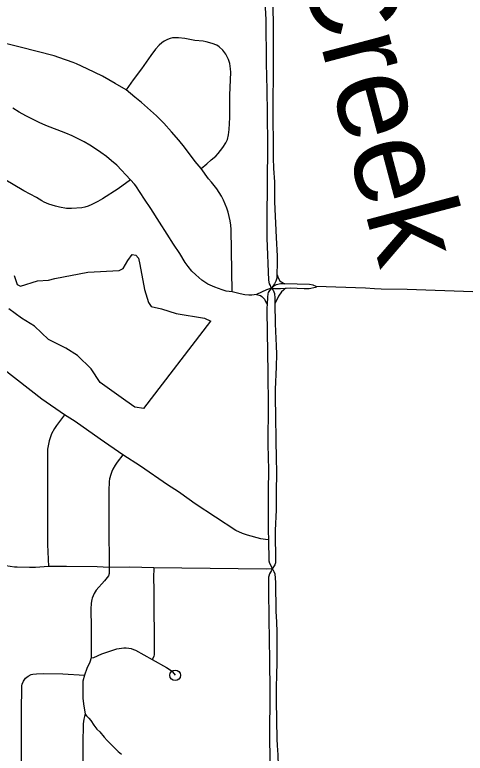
# Model space of a CAD drawing. Extents: x -19 to 366, y -4 to 359.
# Drawn here: x 151.042 to 151.443, y 189.504 to 190.163 of the extents above; entities that cross this region are included whole.
import ezdxf

# ---------------------------------------------------------------- set-up
doc = ezdxf.new("R2010")
doc.units = 0
for name, color, linetype in [('Level 33', 7, 'Continuous'), ('Level 35', 7, 'Continuous'), ('Level 60', 7, 'Continuous')]:
    doc.layers.add(name, color=color, linetype=linetype)

msp = doc.modelspace()

# ---------------------------------------------------------------- linework, layer by layer
at = {"layer": 'Level 33'}
for points in [[(151.26719, 190.1996), (151.26463, 190.19586), (151.26418, 190.19334), (151.26406, 190.18948), (151.26432, 190.17991), (151.2654, 190.158), (151.26568, 190.1193), (151.26637, 190.09547), (151.26666, 190.07469), (151.26677, 190.0456), (151.26623, 189.97995), (151.26623, 189.96328), (151.26773, 189.92584), (151.2683, 189.9226), (151.26922, 189.92101), (151.26954, 189.92002), (151.2703, 189.91888)], [(151.26719, 190.1996), (151.26854, 190.19808), (151.27054, 190.19522), (151.27117, 190.19414), (151.27119, 190.19002), (151.2712, 190.18577), (151.27191, 190.15347), (151.27192, 190.11176), (151.27152, 190.08318), (151.27197, 190.0349), (151.27223, 190.02556), (151.27304, 190.0135), (151.2732, 189.99561), (151.27448, 189.96378), (151.27554, 189.94716), (151.27554, 189.94086), (151.27526, 189.93122)], [(151.14104, 190.0955), (151.13104, 190.10114), (151.1199, 190.10774), (151.10615, 190.11447), (151.09676, 190.1188), (151.09358, 190.12008), (151.08101, 190.12449), (151.07676, 190.1258), (151.04635, 190.1335), (151.03584, 190.13644), (151.02788, 190.13809), (151.02253, 190.13888), (151.01936, 190.13884), (151.01507, 190.13825), (151.00972, 190.1365), (151.00536, 190.13432), (151.00198, 190.13227), (150.99721, 190.12884), (150.98854, 190.12171)], [(151.20767, 190.02551), (151.21283, 190.02951), (151.2167, 190.03307), (151.22075, 190.0364), (151.22304, 190.03883), (151.2271, 190.04409), (151.22986, 190.04841), (151.23117, 190.05142), (151.23219, 190.05534), (151.23275, 190.06024), (151.23326, 190.07095), (151.23345, 190.09093), (151.23409, 190.11122), (151.23398, 190.11438), (151.23334, 190.11916), (151.23222, 190.12258), (151.23131, 190.1245), (151.22961, 190.1275), (151.22692, 190.13106), (151.22389, 190.13396), (151.22179, 190.13532), (151.21745, 190.13702), (151.21213, 190.13848), (151.20954, 190.1389), (151.20215, 190.13965), (151.1931, 190.14141), (151.18768, 190.14202), (151.18441, 190.14207), (151.18226, 190.14187), (151.18005, 190.14136), (151.1777, 190.14054), (151.17483, 190.13908), (151.17263, 190.13758), (151.17037, 190.1355), (151.16719, 190.13183), (151.1629, 190.12618), (151.15443, 190.11419), (151.14705, 190.10438), (151.14104, 190.0955)], [(151.20767, 190.02551), (151.20246, 190.03172), (151.19287, 190.04439), (151.1877, 190.05085), (151.18138, 190.05817), (151.17435, 190.06584), (151.16783, 190.07236), (151.16259, 190.07721), (151.15445, 190.08418), (151.14848, 190.08896), (151.14104, 190.0955)], [(151.14476, 190.01546), (151.13243, 190.02852), (151.12791, 190.0324), (151.12325, 190.03611), (151.11846, 190.03965), (151.11353, 190.043), (151.10848, 190.04618), (151.10332, 190.04916), (151.09805, 190.05195), (151.09269, 190.05455), (151.08725, 190.05695), (151.06932, 190.06393), (151.06327, 190.06661), (151.05729, 190.06948), (151.0514, 190.07252), (151.04559, 190.07574), (151.0399, 190.07914)], [(151.14476, 190.01546), (151.13385, 190.00725), (151.11972, 189.99826), (151.11564, 189.99597), (151.11034, 189.99337), (151.10688, 189.99189), (151.10416, 189.99102), (151.10141, 189.99053), (151.09224, 189.9897), (151.09037, 189.98966), (151.08769, 189.9899), (151.08148, 189.99091), (151.0778, 189.99177), (151.07187, 189.99371), (151.06787, 189.99538), (151.06575, 189.99656), (151.06089, 189.99965), (151.04968, 190.00565), (151.01427, 190.02629)], [(151.23533, 189.91536), (151.23459, 189.97112), (151.23421, 189.97499), (151.23365, 189.97883), (151.23285, 189.98263), (151.23186, 189.98638), (151.23066, 189.99007), (151.22927, 189.9937), (151.22767, 189.99724), (151.22589, 190.00068), (151.22392, 190.00403), (151.22176, 190.00726), (151.21944, 190.01037), (151.21696, 190.01334), (151.2143, 190.01618), (151.20767, 190.02551)], [(151.23533, 189.91536), (151.23012, 189.91616), (151.22645, 189.91714), (151.22, 189.91957), (151.21381, 189.92233), (151.21099, 189.92396), (151.20847, 189.92583), (151.203, 189.93055), (151.19949, 189.934), (151.19615, 189.93797), (151.1936, 189.94156), (151.18883, 189.94976), (151.18309, 189.95804), (151.17757, 189.967), (151.17066, 189.97762), (151.16303, 189.98979), (151.15721, 189.99813), (151.14949, 190.00994), (151.14824, 190.01155), (151.14476, 190.01546)], [(151.27526, 189.93122), (151.27509, 189.92765), (151.27436, 189.92508), (151.27308, 189.92257), (151.2703, 189.91888)], [(151.27526, 189.93122), (151.27678, 189.92728), (151.27795, 189.92535), (151.27907, 189.92434), (151.28244, 189.92259)], [(151.28244, 189.92259), (151.27884, 189.92251), (151.27465, 189.92165), (151.27292, 189.92088), (151.2726, 189.92063), (151.2703, 189.91888)], [(151.31033, 189.92032), (151.30755, 189.9214), (151.30439, 189.92196), (151.28244, 189.92259)], [(151.31033, 189.92032), (151.30958, 189.91948), (151.30393, 189.9183), (151.29969, 189.91827), (151.28705, 189.91863), (151.28358, 189.91843), (151.28273, 189.91838)], [(151.45002, 189.91562), (151.39134, 189.91762), (151.36819, 189.9179), (151.3624, 189.91829), (151.35417, 189.91884), (151.31033, 189.92032)], [(151.25703, 189.91301), (151.2529, 189.91245), (151.25017, 189.91247), (151.24678, 189.91282), (151.24261, 189.91358), (151.23533, 189.91536)], [(151.2703, 189.91888), (151.26585, 189.91733), (151.25703, 189.91301)], [(151.25703, 189.91301), (151.26075, 189.91217), (151.26188, 189.91139), (151.26423, 189.90907), (151.26542, 189.9064), (151.26656, 189.90458)], [(151.2703, 189.91888), (151.26862, 189.9167), (151.26761, 189.91479), (151.26726, 189.91367), (151.26693, 189.91062), (151.26656, 189.90458)], [(151.2703, 189.91888), (151.27182, 189.91711), (151.27308, 189.9141), (151.27349, 189.90973), (151.27354, 189.90494)], [(151.28273, 189.91838), (151.27847, 189.91812), (151.27511, 189.91811), (151.27324, 189.91823), (151.2703, 189.91888)], [(151.28273, 189.91838), (151.28109, 189.91699), (151.27926, 189.91546), (151.27675, 189.91168), (151.27533, 189.90844), (151.27354, 189.90494)], [(151.26656, 189.90458), (151.26634, 189.90081), (151.2662, 189.89836), (151.26719, 189.84321), (151.26734, 189.8136), (151.26714, 189.78088), (151.26749, 189.76666), (151.26791, 189.75823), (151.26744, 189.73661), (151.2674, 189.72307), (151.26761, 189.71278), (151.26758, 189.70278), (151.26785, 189.69448)], [(151.27354, 189.90494), (151.27375, 189.88692), (151.27464, 189.86747), (151.27482, 189.8598), (151.27468, 189.84846), (151.27386, 189.8284), (151.27376, 189.82228), (151.2746, 189.76563), (151.27503, 189.75617), (151.27503, 189.7512), (151.27465, 189.74024), (151.27466, 189.72097), (151.27369, 189.70275), (151.27403, 189.67393), (151.27354, 189.67203), (151.27177, 189.66935), (151.27092, 189.66858)], [(151.08604, 189.80593), (151.06575, 189.81989), (151.03185, 189.84624)], [(151.08604, 189.80593), (151.07882, 189.79633), (151.07712, 189.79362), (151.07445, 189.78873), (151.07332, 189.78618), (151.07228, 189.78276), (151.0709, 189.77526), (151.07071, 189.77191), (151.0709, 189.76552), (151.07069, 189.7482), (151.07081, 189.70697), (151.07091, 189.69023), (151.07157, 189.67048)], [(151.13805, 189.77028), (151.11774, 189.78415), (151.09536, 189.79995), (151.08604, 189.80593)], [(151.13805, 189.77028), (151.13287, 189.7635), (151.1311, 189.76095), (151.1291, 189.75745), (151.1281, 189.75529), (151.12712, 189.75248), (151.12611, 189.74886), (151.12562, 189.74636), (151.12542, 189.73794), (151.12549, 189.70718), (151.12589, 189.66981)], [(151.26785, 189.69448), (151.26522, 189.69459), (151.26079, 189.69536), (151.24895, 189.69847), (151.24455, 189.69993), (151.23856, 189.70275), (151.20247, 189.72647), (151.19708, 189.73018), (151.18752, 189.73712), (151.17779, 189.74328), (151.15354, 189.75993), (151.13805, 189.77028)], [(151.26785, 189.69448), (151.26808, 189.67559), (151.26857, 189.67351), (151.27, 189.67093), (151.27092, 189.66858)], [(151.07157, 189.67048), (151.05994, 189.66979), (151.05466, 189.66973), (151.04366, 189.66994), (151.0415, 189.67001), (151.03349, 189.67116), (151.01542, 189.67193)], [(151.12589, 189.66981), (151.11501, 189.67018), (151.0876, 189.67051), (151.07157, 189.67048)], [(151.12589, 189.66981), (151.12575, 189.66432), (151.12515, 189.66234), (151.12161, 189.6578), (151.11414, 189.64931), (151.1124, 189.64655), (151.11061, 189.64236), (151.1102, 189.64111), (151.1097, 189.638), (151.10943, 189.63266), (151.10971, 189.61604), (151.10969, 189.58899)], [(151.16558, 189.66926), (151.14403, 189.66983), (151.12589, 189.66981)], [(151.16558, 189.66926), (151.16537, 189.6604), (151.16542, 189.65018), (151.1658, 189.59217), (151.1655, 189.59033), (151.1642, 189.58775)], [(151.2408, 189.66847), (151.16558, 189.66926)], [(151.27092, 189.66858), (151.26586, 189.6682), (151.2408, 189.66847)], [(151.27092, 189.66858), (151.27039, 189.66713), (151.26864, 189.66415), (151.26797, 189.66183), (151.2679, 189.66093), (151.26785, 189.64937), (151.26804, 189.62384), (151.26853, 189.58695), (151.2691, 189.55926), (151.2688, 189.51678), (151.26884, 189.50061), (151.26896, 189.49418), (151.26954, 189.48742), (151.26947, 189.47876), (151.26968, 189.45733), (151.27, 189.45552), (151.27165, 189.45259), (151.27329, 189.44906)], [(151.27092, 189.66858), (151.27163, 189.66774), (151.27258, 189.66622), (151.27349, 189.66406), (151.27401, 189.65637), (151.27417, 189.6303), (151.27485, 189.62114), (151.2752, 189.61194), (151.27505, 189.58671), (151.27484, 189.5723), (151.27457, 189.56457), (151.27461, 189.55067), (151.27527, 189.51659), (151.27554, 189.51098), (151.27614, 189.50263), (151.27658, 189.48339), (151.27656, 189.47296), (151.27675, 189.45542), (151.27644, 189.45393), (151.27566, 189.45216), (151.27446, 189.45027), (151.27329, 189.44906)], [(151.10969, 189.58899), (151.112, 189.58956), (151.11935, 189.59257), (151.13266, 189.59708), (151.13669, 189.59788), (151.13884, 189.59804), (151.141, 189.598), (151.14316, 189.59775), (151.14526, 189.5973), (151.14731, 189.59665), (151.1493, 189.59581), (151.1642, 189.58775)], [(151.10969, 189.58899), (151.10841, 189.58519), (151.1059, 189.57962), (151.10361, 189.57377)], [(151.1642, 189.58775), (151.17695, 189.58047), (151.1811, 189.57776), (151.18218, 189.57678), (151.18455, 189.57353)], [(151.04769, 189.46297), (151.04762, 189.54067), (151.04794, 189.56405), (151.04823, 189.56556), (151.04937, 189.56841), (151.05115, 189.5709), (151.0535, 189.57288), (151.05626, 189.57422), (151.05774, 189.57463), (151.06097, 189.575), (151.06762, 189.57525), (151.08456, 189.57499), (151.10361, 189.57377)], [(151.10361, 189.57377), (151.10233, 189.56826), (151.10218, 189.56311), (151.1022, 189.55703), (151.10236, 189.55318), (151.10291, 189.54821), (151.10437, 189.53903)], [(151.10437, 189.53903), (151.10387, 189.53667), (151.10316, 189.53441), (151.10276, 189.53246), (151.10255, 189.53016), (151.10239, 189.51237), (151.10262, 189.45955), (151.10322, 189.45138)], [(151.10437, 189.53903), (151.10546, 189.53735), (151.10758, 189.53538), (151.1093, 189.53335), (151.1122, 189.52904), (151.11483, 189.52565), (151.11745, 189.52301), (151.12116, 189.51851), (151.12387, 189.51554), (151.13367, 189.50561), (151.13685, 189.50309)]]:
    msp.add_lwpolyline(points, dxfattribs=at)
msp.add_circle((151.18455, 189.57353), 0.00473, dxfattribs=at)
at = {"layer": 'Level 35'}
for points in [[(151.04112, 189.93001), (151.04373, 189.92209), (151.04661, 189.92043), (151.06187, 189.92531), (151.07152, 189.92588), (151.07737, 189.92733), (151.10664, 189.93287), (151.13465, 189.93458), (151.13822, 189.93636), (151.14225, 189.94347), (151.14632, 189.94869), (151.14937, 189.94818), (151.15188, 189.94538), (151.15313, 189.9399), (151.15735, 189.91756), (151.16079, 189.90585), (151.16332, 189.90248), (151.17227, 189.90038), (151.18542, 189.89628), (151.21072, 189.89185), (151.21645, 189.88931)], [(151.15673, 189.81152), (151.14875, 189.81268), (151.14049, 189.81841), (151.11762, 189.83466), (151.10962, 189.84685), (151.09745, 189.85857), (151.08709, 189.8652), (151.07178, 189.87287), (151.05923, 189.88497), (151.04772, 189.89195), (151.03619, 189.90046)], [(151.15673, 189.81152), (151.21645, 189.88931)]]:
    msp.add_lwpolyline(points, dxfattribs=at)
at = {"layer": 'Level 60'}
for points in [[(154.11585, 1.87092), (153.9063, 10.48743), (153.69602, 19.10409), (153.48501, 27.72087), (153.27327, 36.3378), (153.0608, 44.95486), (152.84759, 53.57206), (152.63366, 62.1894), (152.419, 70.80688), (152.20362, 79.42449), (151.98751, 88.04225), (151.77068, 96.66014), (151.55312, 105.27817), (151.33484, 113.89634), (151.11584, 122.51465), (150.89612, 131.13311), (150.67568, 139.7517), (150.45452, 148.37043), (150.23264, 156.98931), (150.01005, 165.60832), (149.78674, 174.22748), (149.56272, 182.84677), (149.33799, 191.46621), (149.11254, 200.0858), (148.88638, 208.70552), (148.65952, 217.32539), (148.43194, 225.9454), (148.20366, 234.56555), (147.97466, 243.18584), (147.74497, 251.80628), (147.51457, 260.42687), (147.28346, 269.04759), (147.05165, 277.66846), (146.81914, 286.28948), (146.58593, 294.91064), (146.35202, 303.53194), (146.11742, 312.15339), (145.88211, 320.77499), (145.64611, 329.39673), (145.40941, 338.01861), (145.17202, 346.64065)], [(0, 189.51617), (7.11214, 189.52059), (14.22427, 189.53386), (21.33637, 189.55597), (28.44845, 189.58693), (35.56048, 189.62672), (42.67245, 189.67537), (49.78436, 189.73285), (56.89619, 189.79918), (64.00793, 189.87436), (71.11958, 189.95838), (78.23111, 190.05124), (85.34253, 190.15294), (92.45381, 190.26349), (99.56495, 190.38288), (106.67593, 190.51112), (113.78675, 190.6482), (120.89739, 190.79412), (128.00785, 190.94888), (135.11811, 191.11248), (142.22816, 191.28493), (149.33799, 191.46621), (156.44759, 191.65634), (163.55694, 191.85531), (170.66605, 192.06312), (177.77489, 192.27977), (184.88345, 192.50526), (191.99173, 192.73959), (199.09971, 192.98276), (206.20739, 193.23477), (213.31474, 193.49561), (220.42177, 193.7653), (227.52845, 194.04382), (234.63479, 194.33118), (241.74076, 194.62738), (248.84635, 194.93241), (255.95157, 195.24628), (263.05638, 195.56898), (270.16079, 195.90052), (277.26478, 196.24089), (284.36834, 196.5901), (291.47147, 196.94814), (298.57414, 197.31501), (305.67635, 197.69072), (312.77809, 198.07525), (319.87934, 198.46862), (326.9801, 198.87082), (334.08035, 199.28185), (341.18009, 199.7017)], [(0, 180.89994), (7.12284, 180.90436), (14.24566, 180.9176), (21.36847, 180.93968), (28.49124, 180.97058), (35.61397, 181.01031), (42.73664, 181.05888), (49.85925, 181.11627), (56.98178, 181.18249), (64.10422, 181.25754), (71.22656, 181.34142), (78.3488, 181.43413), (85.47091, 181.53567), (92.5929, 181.64603), (99.71474, 181.76523), (106.83643, 181.89325), (113.95795, 182.0301), (121.0793, 182.17578), (128.20046, 182.33029), (135.32143, 182.49362), (142.44218, 182.66579), (149.56272, 182.84677), (156.68303, 183.03659), (163.8031, 183.23523), (170.92291, 183.4427), (178.04247, 183.65899), (185.16175, 183.88411), (192.28074, 184.11805), (199.39944, 184.36082), (206.51784, 184.61242), (213.63591, 184.87283), (220.75366, 185.14207), (227.87107, 185.42014), (234.98813, 185.70702), (242.10483, 186.00273), (249.22115, 186.30726), (256.33709, 186.62061), (263.45264, 186.94279), (270.56779, 187.27378), (277.68251, 187.61359), (284.79682, 187.96222), (291.91068, 188.31967), (299.02409, 188.68594), (306.13705, 189.06103), (313.24954, 189.44494), (320.36154, 189.83766), (327.47305, 190.23919), (334.58406, 190.64954), (341.69455, 191.06871)]]:
    msp.add_spline(points, degree=3, dxfattribs=at)

# ---------------------------------------------------------------- texts
at = {"layer": 'Level 35'}
msp.add_text('Creek', height=0.08, rotation=284.83677, dxfattribs=at).set_placement((151.2942, 190.21101))

doc.saveas('drawing.dxf')
